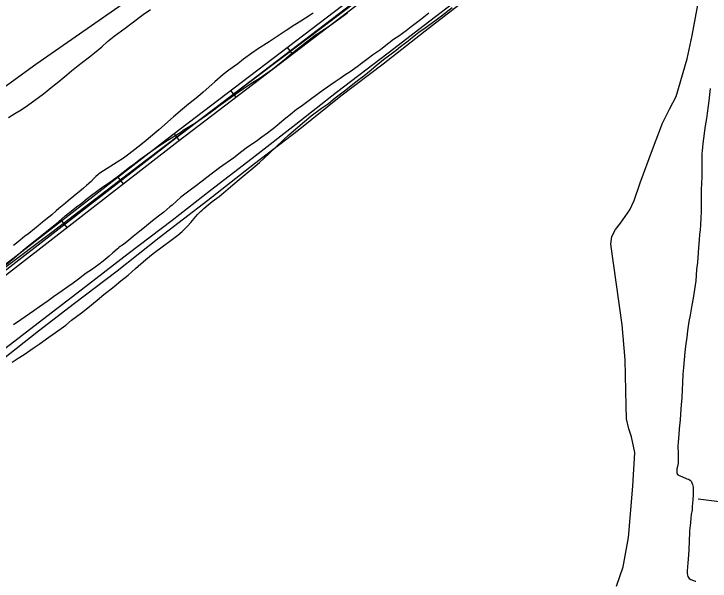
# Model space of a CAD drawing. Extents: x 3419139 to 3457078, y 540382 to 565875.
# Drawn here: x 3444391 to 3446839, y 549218 to 551211 of the extents above; entities that cross this region are included whole.
import ezdxf

# ---------------------------------------------------------------- set-up
doc = ezdxf.new("R2010")
doc.units = 0
for name, color, linetype in [('V-DTCH-CNTR', 7, 'Continuous'), ('V-ROAD-CNTR', 7, 'Continuous'), ('V-SITE-VEGE', 7, 'Continuous'), ('V-TOPO-SHOR', 7, 'Continuous')]:
    doc.layers.add(name, color=color, linetype=linetype)

msp = doc.modelspace()

# ---------------------------------------------------------------- linework, layer by layer
at = {"layer": 'V-DTCH-CNTR'}
for points in [[(3444187.9, 550193.1), (3444525, 550444.6), (3444854.2, 550696.5), (3445164.1, 550930.9), (3445483.4, 551170.4), (3445770.3, 551388.5), (3446098.3, 551645.1), (3446405.3, 551879.1), (3446738.1, 552135.7), (3446838.1, 552206.6)], [(3447128.4, 549463.9), (3446938.2, 549488.2), (3446797.1, 549506)]]:
    msp.add_lwpolyline(points, dxfattribs=at)
at = {"layer": 'V-ROAD-CNTR'}
for p, q in [((3445371.3, 551070), (3445353.1, 551093.8)), ((3445172.5, 550918.4), (3445154.3, 550942.2)), ((3444973.7, 550766.8), (3444955.5, 550790.6)), ((3444776, 550613.9), (3444757.7, 550637.6)), ((3444578.3, 550460.9), (3444559.9, 550484.7))]:
    msp.add_line(p, q, dxfattribs=at)
for points in [[(3446783.6, 552186.4), (3446429.8, 551917.4), (3445909.7, 551525.7), (3445571.6, 551260.5), (3444950.1, 550786.4), (3444277, 550265.9), (3443810, 549903.5), (3443342.9, 549551.1), (3442540.9, 548942.1)], [(3442550, 548930.1), (3443352, 549539.1), (3443819.1, 549891.6), (3444286.2, 550254), (3444959.2, 550774.5), (3445580.8, 551248.6), (3445918.8, 551513.8), (3446438.8, 551905.4), (3446792.6, 552174.4)], [(3446801.7, 552162.5), (3446447.9, 551893.5), (3445928, 551502), (3445590, 551236.8), (3444968.3, 550762.6), (3444295.4, 550242.1), (3443828.2, 549879.7), (3443361, 549527.1), (3442559.1, 548918.2)], [(3444348.5, 550027.2), (3444491.7, 550137.2), (3444627.2, 550241.8), (3444792.4, 550369.6), (3444947.8, 550487.1), (3445082.4, 550592.4), (3445228.5, 550704.9), (3445382.3, 550824), (3445525.2, 550936), (3445707.1, 551074.4), (3445833.2, 551171.9), (3446017.1, 551313.8), (3446179.5, 551438.4), (3446322.8, 551553.1), (3446507.7, 551698.4), (3446670.5, 551823.4), (3446832.9, 551948.8), (3446969.6, 552056.1)]]:
    msp.add_lwpolyline(points, dxfattribs=at)
at = {"layer": 'V-SITE-VEGE'}
for p, q in [((3444845.3, 551209.1), (3444871.8, 551226.8)), ((3445443.5, 551213.7), (3445432.7, 551207.3)), ((3445530, 551191.2), (3445564, 551215.6)), ((3445849.6, 551213.7), (3445820.2, 551191.1)), ((3445894.2, 551204.5), (3445931.9, 551233.8)), ((3444806.9, 551180.5), (3444845.3, 551209.1)), ((3445400.2, 551186.6), (3445378.9, 551172.7)), ((3445432.7, 551207.3), (3445400.2, 551186.6)), ((3445505, 551173.5), (3445530, 551191.2)), ((3445820.2, 551191.1), (3445788.1, 551166.3)), ((3445837.1, 551162.7), (3445871, 551186.8)), ((3445871, 551186.8), (3445894.2, 551204.5)), ((3444781.9, 551161.4), (3444806.9, 551180.5)), ((3445378.9, 551172.7), (3445348, 551152.8)), ((3445472.2, 551151.3), (3445505, 551173.5)), ((3445788.1, 551166.3), (3445770.5, 551152.4)), ((3445815.1, 551147), (3445837.1, 551162.7)), ((3444743.1, 551133.2), (3444781.9, 551161.4)), ((3445327, 551139.6), (3445288.2, 551112.9)), ((3445348, 551152.8), (3445327, 551139.6)), ((3445419.2, 551113), (3445450.1, 551137)), ((3445450.1, 551137), (3445472.2, 551151.3)), ((3445770.5, 551152.4), (3445744.8, 551133.3)), ((3445785.6, 551123.7), (3445815.1, 551147)), ((3444700.6, 551096.4), (3444720.7, 551114)), ((3444720.7, 551114), (3444743.1, 551133.2)), ((3445288.2, 551112.9), (3445247.9, 551087.3)), ((3445397.2, 551095.3), (3445419.2, 551113)), ((3445726.1, 551121.2), (3445698.1, 551100.6)), ((3445744.8, 551133.3), (3445726.1, 551121.2)), ((3445750.5, 551097), (3445777, 551117.3)), ((3445777, 551117.3), (3445785.6, 551123.7)), ((3444674.5, 551074.2), (3444700.6, 551096.4)), ((3445360.2, 551066.8), (3445397.2, 551095.3)), ((3445698.1, 551100.6), (3445679.5, 551085.5)), ((3445734.5, 551084.2), (3445750.5, 551097)), ((3444656.9, 551060.7), (3444674.5, 551074.2)), ((3445227.4, 551073.8), (3445198.3, 551052)), ((3445247.9, 551087.3), (3445227.4, 551073.8)), ((3445348.3, 551056.2), (3445360.2, 551066.8)), ((3445652.2, 551066), (3445636.2, 551054.3)), ((3445679.5, 551085.5), (3445652.2, 551066)), ((3445690.4, 551050.8), (3445708.3, 551064.7)), ((3445708.3, 551064.7), (3445734.5, 551084.2)), ((3444617.4, 551029.9), (3444632.7, 551041.5)), ((3444632.7, 551041.5), (3444656.9, 551060.7)), ((3445198.3, 551052), (3445178.5, 551036.6)), ((3445300.1, 551017.9), (3445348.3, 551056.2)), ((3445636.2, 551054.3), (3445612.7, 551036.7)), ((3445664.3, 551030.1), (3445690.4, 551050.8)), ((3444593.5, 551011.5), (3444617.4, 551029.9)), ((3445178.5, 551036.6), (3445147.1, 551013.7)), ((3445288.6, 551009.3), (3445300.1, 551017.9)), ((3445597.4, 551025.4), (3445572.7, 551008.5)), ((3445612.7, 551036.7), (3445597.4, 551025.4)), ((3445621.4, 550994.4), (3445647.1, 551015.1)), ((3445647.1, 551015.1), (3445664.3, 551030.1)), ((3444548.7, 550974.3), (3444576.7, 550997.2)), ((3444576.7, 550997.2), (3444593.5, 551011.5)), ((3445127, 550998.3), (3445097.2, 550972.7)), ((3445147.1, 551013.7), (3445127, 550998.3)), ((3445253.5, 550984.9), (3445288.6, 551009.3)), ((3445554.8, 550996.8), (3445537.6, 550984.4)), ((3445572.7, 551008.5), (3445554.8, 550996.8)), ((3445603.9, 550981.3), (3445621.4, 550994.4)), ((3444528.2, 550957.8), (3444548.7, 550974.3)), ((3445097.2, 550972.7), (3445087.1, 550963.7)), ((3445198.6, 550949.9), (3445230.3, 550970.2)), ((3445230.3, 550970.2), (3445253.5, 550984.9)), ((3445520.5, 550972.8), (3445478.7, 550943.1)), ((3445537.6, 550984.4), (3445520.5, 550972.8)), ((3445576.6, 550959.5), (3445603.9, 550981.3)), ((3444495.4, 550930.7), (3444528.2, 550957.8)), ((3445087.1, 550963.7), (3445056.9, 550937.1)), ((3445179.2, 550936), (3445198.6, 550949.9)), ((3445478.7, 550943.1), (3445438.7, 550914.5)), ((3445520.7, 550916.3), (3445557.6, 550944.5)), ((3445557.6, 550944.5), (3445576.6, 550959.5)), ((3446839.1, 550949.7), (3446834.3, 550906.3)), ((3444439, 550889.8), (3444495.4, 550930.7)), ((3445037.5, 550920.2), (3445005.4, 550894.6)), ((3445056.9, 550937.1), (3445037.5, 550920.2)), ((3445110.5, 550887.1), (3445151.2, 550916.8)), ((3445151.2, 550916.8), (3445179.2, 550936)), ((3445005.4, 550894.6), (3444983.7, 550877)), ((3445438.7, 550914.5), (3445401, 550886.7)), ((3445472.5, 550879.8), (3445496.8, 550896.8)), ((3445496.8, 550896.8), (3445520.7, 550916.3)), ((3446834.3, 550906.3), (3446832.1, 550888.3)), ((3444394.6, 550861.6), (3444417, 550874.7)), ((3444417, 550874.7), (3444439, 550889.8)), ((3444983.7, 550877), (3444952, 550849.6)), ((3445068.7, 550855.6), (3445094.1, 550874)), ((3445094.1, 550874), (3445110.5, 550887.1)), ((3445384.6, 550875.1), (3445362.6, 550857.4)), ((3445401, 550886.7), (3445384.6, 550875.1)), ((3445436.7, 550852.8), (3445472.5, 550879.8)), ((3446832.1, 550888.3), (3446828.1, 550862.5)), ((3444371.8, 550847.3), (3444394.6, 550861.6)), ((3444952, 550849.6), (3444900.2, 550804.5)), ((3445029.2, 550829.2), (3445053.1, 550844.7)), ((3445053.1, 550844.7), (3445068.7, 550855.6)), ((3445347.3, 550845.4), (3445324.5, 550826.6)), ((3445362.6, 550857.4), (3445347.3, 550845.4)), ((3445412.8, 550832.9), (3445436.7, 550852.8)), ((3446825.6, 550844.5), (3446821.5, 550818.3)), ((3446828.1, 550862.5), (3446825.6, 550844.5)), ((3444986.6, 550802.5), (3445021, 550824.3)), ((3445021, 550824.3), (3445029.2, 550829.2)), ((3445324.5, 550826.6), (3445308.1, 550812.7)), ((3445389.7, 550813.3), (3445412.8, 550832.9)), ((3444900.2, 550804.5), (3444849.1, 550761.3)), ((3444929.5, 550766.8), (3444977.6, 550796.5)), ((3444977.6, 550796.5), (3444986.6, 550802.5)), ((3445308.1, 550812.7), (3445282.4, 550792.8)), ((3445358, 550786.3), (3445389.7, 550813.3)), ((3446819, 550800.4), (3446815.3, 550773.4)), ((3446821.5, 550818.3), (3446819, 550800.4)), ((3445263, 550778.5), (3445243.2, 550763.5)), ((3445282.4, 550792.8), (3445263, 550778.5)), ((3445339, 550769.4), (3445358, 550786.3)), ((3446815.3, 550773.4), (3446813.1, 550756.6)), ((3444849.1, 550761.3), (3444827.1, 550743.3)), ((3444851.8, 550713.1), (3444899.2, 550746.9)), ((3444899.2, 550746.9), (3444929.5, 550766.8)), ((3445243.2, 550763.5), (3445212.6, 550742.8)), ((3445311.7, 550743.1), (3445339, 550769.4)), ((3446813.1, 550756.6), (3446810.6, 550730)), ((3444827.1, 550743.3), (3444795.7, 550719.2)), ((3445192.1, 550727.8), (3445163.7, 550706)), ((3445212.6, 550742.8), (3445192.1, 550727.8)), ((3445269.6, 550703.3), (3445311.7, 550743.1)), ((3446809.5, 550721), (3446809.2, 550696.3)), ((3446810.6, 550730), (3446809.5, 550721)), ((3444775.9, 550704.9), (3444754.3, 550690.7)), ((3444795.7, 550719.2), (3444775.9, 550704.9)), ((3444812.3, 550683.4), (3444834.7, 550700.7)), ((3444834.7, 550700.7), (3444851.8, 550713.1)), ((3445163.7, 550706), (3445114.4, 550670.3)), ((3445254.3, 550689.1), (3445269.6, 550703.3)), ((3444754.3, 550690.7), (3444706.1, 550659.5)), ((3444758.9, 550642), (3444797.7, 550672.5)), ((3444797.7, 550672.5), (3444812.3, 550683.4)), ((3445224.5, 550663.5), (3445254.3, 550689.1)), ((3446809.2, 550696.3), (3446809.4, 550640.6)), ((3444689.7, 550649.7), (3444686, 550645.9)), ((3444706.1, 550659.5), (3444689.7, 550649.7)), ((3445114.4, 550670.3), (3445069.3, 550636.8)), ((3445197.6, 550641.4), (3445218.5, 550658.3)), ((3445218.5, 550658.3), (3445224.5, 550663.5)), ((3444663.2, 550623), (3444646.8, 550608.8)), ((3444672.2, 550632.8), (3444663.2, 550623)), ((3444679.6, 550640.7), (3444672.2, 550632.8)), ((3444686, 550645.9), (3444679.6, 550640.7)), ((3444728.3, 550620.6), (3444736.2, 550626.3)), ((3444736.2, 550626.3), (3444758.9, 550642)), ((3445052.9, 550623.7), (3445028.6, 550604.9)), ((3445069.3, 550636.8), (3445052.9, 550623.7)), ((3445160.3, 550610.6), (3445183.4, 550630.1)), ((3445183.4, 550630.1), (3445197.6, 550641.4)), ((3446809.4, 550640.6), (3446808.7, 550614)), ((3444635.2, 550599.4), (3444620.3, 550585.8)), ((3444646.8, 550608.8), (3444635.2, 550599.4)), ((3444663.4, 550574), (3444703.7, 550603.7)), ((3444703.7, 550603.7), (3444728.3, 550620.6)), ((3445028.6, 550604.9), (3445011.1, 550592.5)), ((3445143.9, 550596.7), (3445160.3, 550610.6)), ((3446808.7, 550614), (3446807.7, 550596.1)), ((3444609.9, 550577.6), (3444594.6, 550565.2)), ((3444620.3, 550585.8), (3444609.9, 550577.6)), ((3444648.1, 550562.4), (3444663.4, 550574)), ((3445011.1, 550592.5), (3444978.2, 550567)), ((3445112.2, 550569.6), (3445128.2, 550582.4)), ((3445128.2, 550582.4), (3445143.9, 550596.7)), ((3446807.7, 550596.1), (3446807.4, 550566.1)), ((3444589.7, 550561.4), (3444572.6, 550546)), ((3444594.6, 550565.2), (3444589.7, 550561.4)), ((3444626.1, 550544.3), (3444648.1, 550562.4)), ((3444978.2, 550567), (3444947.3, 550539.9)), ((3445074.1, 550540.3), (3445088.6, 550552)), ((3445088.6, 550552), (3445112.2, 550569.6)), ((3446807.4, 550566.1), (3446807.5, 550545.6)), ((3444549.1, 550527.6), (3444539.4, 550519.7)), ((3444572.6, 550546), (3444549.1, 550527.6)), ((3444586.9, 550513.9), (3444610.8, 550533.1)), ((3444610.8, 550533.1), (3444626.1, 550544.3)), ((3444939.4, 550533.5), (3444918.2, 550515.1)), ((3444947.3, 550539.9), (3444939.4, 550533.5)), ((3445055.4, 550523.8), (3445058.4, 550527.2)), ((3445058.4, 550527.2), (3445074.1, 550540.3)), ((3446807.5, 550545.6), (3446807.2, 550514.9)), ((3444524.4, 550505.8), (3444514, 550496.8)), ((3444539.4, 550519.7), (3444524.4, 550505.8)), ((3444547.3, 550480.9), (3444571.2, 550501.9)), ((3444571.2, 550501.9), (3444586.9, 550513.9)), ((3444904.4, 550504.6), (3444884.6, 550488.8)), ((3444918.2, 550515.1), (3444904.4, 550504.6)), ((3445012.6, 550478.4), (3445036.1, 550506.2)), ((3445036.1, 550506.2), (3445046.9, 550516.7)), ((3445046.9, 550516.7), (3445052.5, 550521.6)), ((3445052.5, 550521.6), (3445055.4, 550523.8)), ((3446807.2, 550514.9), (3446806.5, 550496.2)), ((3444491.6, 550479.9), (3444474.8, 550466)), ((3444497.6, 550484.1), (3444491.6, 550479.9)), ((3444514, 550496.8), (3444497.6, 550484.1)), ((3444530.6, 550467.3), (3444547.3, 550480.9)), ((3444871.2, 550478.3), (3444850.3, 550461)), ((3444884.6, 550488.8), (3444871.2, 550478.3)), ((3445001, 550465.3), (3445012.6, 550478.4)), ((3446806.5, 550496.2), (3446805.1, 550469.2)), ((3444463.6, 550455.9), (3444443.9, 550440.1)), ((3444474.8, 550466), (3444463.6, 550455.9)), ((3444505.6, 550446.7), (3444530.6, 550467.3)), ((3444850.3, 550461), (3444833.9, 550448.3)), ((3444982.4, 550446.5), (3445001, 550465.3)), ((3446804, 550452.4), (3446801.8, 550435.9)), ((3446805.1, 550469.2), (3446804, 550452.4)), ((3444428.6, 550428.8), (3444405.8, 550410.1)), ((3444443.9, 550440.1), (3444428.6, 550428.8)), ((3444465.3, 550414.7), (3444489.5, 550434.3)), ((3444489.5, 550434.3), (3444505.6, 550446.7)), ((3444810, 550429.1), (3444795.4, 550416)), ((3444833.9, 550448.3), (3444810, 550429.1)), ((3444939.8, 550412.7), (3444967.8, 550433.4)), ((3444967.8, 550433.4), (3444982.4, 550446.5)), ((3446801.8, 550435.9), (3446800.4, 550418)), ((3444405.8, 550410.1), (3444389.4, 550398)), ((3444449.2, 550402), (3444465.3, 550414.7)), ((3444795.4, 550416), (3444776.4, 550400.6)), ((3444917.1, 550396.9), (3444939.8, 550412.7)), ((3446800.4, 550418), (3446797.5, 550391)), ((3444414.9, 550374.2), (3444423.8, 550381.3)), ((3444423.8, 550381.3), (3444449.2, 550402)), ((3444754.4, 550384.8), (3444738.7, 550371.6)), ((3444759.6, 550389.7), (3444754.4, 550384.8)), ((3444761.5, 550391.5), (3444759.6, 550389.7)), ((3444776.4, 550400.6), (3444761.5, 550391.5)), ((3444880.5, 550369.1), (3444917.1, 550396.9)), ((3446797.5, 550391), (3446796.4, 550371.9)), ((3444391.4, 550353.5), (3444414.9, 550374.2)), ((3444726.4, 550360.7), (3444704.8, 550342.7)), ((3444738.7, 550371.6), (3444726.4, 550360.7)), ((3444855.1, 550348.4), (3444880.5, 550369.1)), ((3446796.4, 550371.9), (3446793.9, 550337.9)), ((3444351.1, 550320.5), (3444391.4, 550353.5)), ((3444689.1, 550330.7), (3444663.7, 550312.6)), ((3444704.8, 550342.7), (3444689.1, 550330.7)), ((3444818.2, 550316.5), (3444855.1, 550348.4)), ((3446793.9, 550337.9), (3446791.4, 550313.6)), ((3444663.7, 550312.6), (3444645.4, 550299.9)), ((3444792.5, 550293.6), (3444818.2, 550316.5)), ((3446791.4, 550313.6), (3446788.2, 550273.9)), ((3444645.4, 550299.9), (3444617.8, 550279.6)), ((3444767.1, 550273), (3444792.5, 550293.6)), ((3444599.5, 550265.3), (3444580.5, 550251.8)), ((3444617.8, 550279.6), (3444599.5, 550265.3)), ((3444743.6, 550253.4), (3444767.1, 550273)), ((3446788.2, 550273.9), (3446779, 550212.1)), ((3444560.3, 550238.2), (3444530.1, 550217.6)), ((3444580.5, 550251.8), (3444560.3, 550238.2)), ((3444707.4, 550225.3), (3444743.6, 550253.4)), ((3444530.1, 550217.6), (3444511.1, 550202.9)), ((3444684.3, 550206.1), (3444707.4, 550225.3)), ((3446779, 550212.1), (3446775, 550187.8)), ((3444511.1, 550202.9), (3444481.2, 550181.9)), ((3444651.4, 550178.3), (3444684.3, 550206.1)), ((3446775, 550187.8), (3446768.7, 550152.6)), ((3444461, 550168.3), (3444415.5, 550136)), ((3444481.2, 550181.9), (3444461, 550168.3)), ((3444593.6, 550134.7), (3444629, 550161)), ((3444629, 550161), (3444651.4, 550178.3)), ((3444415.5, 550136), (3444390.1, 550118.7)), ((3444573.1, 550117.8), (3444593.6, 550134.7)), ((3446768.7, 550152.6), (3446764.3, 550130.5)), ((3444537.6, 550092.3), (3444573.1, 550117.8)), ((3446764.3, 550130.5), (3446759.2, 550097.6)), ((3444513.7, 550075.7), (3444537.6, 550092.3)), ((3446759.2, 550097.6), (3446756.3, 550075.9)), ((3444479.4, 550050.9), (3444513.7, 550075.7)), ((3446756.3, 550075.9), (3446752.6, 550043.7)), ((3444426.8, 550014.8), (3444458.9, 550036.6)), ((3444458.9, 550036.6), (3444479.4, 550050.9)), ((3446752.6, 550043.7), (3446749.3, 550022.4)), ((3444406.2, 550001.3), (3444426.8, 550014.8)), ((3446749.3, 550022.4), (3446744.7, 549968.5)), ((3444385, 549987.8), (3444406.2, 550001.3)), ((3446744.7, 549968.5), (3446743.2, 549945.3)), ((3446743.2, 549945.3), (3446742.2, 549913.5)), ((3446742.2, 549913.5), (3446740.8, 549893.3)), ((3446740.8, 549893.3), (3446739.4, 549861.1)), ((3446739.4, 549861.1), (3446737.2, 549838.3)), ((3446737.2, 549838.3), (3446734.3, 549805)), ((3446734.3, 549805), (3446732.9, 549784.8)), ((3446732.9, 549784.8), (3446730, 549753.7)), ((3446730, 549753.7), (3446728.2, 549733.1)), ((3446728.2, 549733.1), (3446726.8, 549706.9)), ((3446726.8, 549706.9), (3446725.7, 549692.7)), ((3446725.7, 549692.7), (3446725, 549681.1)), ((3446725, 549681.1), (3446725.8, 549678.9)), ((3446725.8, 549678.9), (3446726.2, 549665.8)), ((3446726.2, 549652.7), (3446725.9, 549632.8)), ((3446726.2, 549665.8), (3446726.2, 549652.7)), ((3446723.7, 549621.2), (3446721.5, 549612.3)), ((3446725.9, 549632.8), (3446723.7, 549621.2)), ((3446721.5, 549612.3), (3446721.2, 549604.4)), ((3446721.2, 549604.4), (3446721.2, 549598)), ((3446721.2, 549598), (3446722.3, 549595.4)), ((3446722.3, 549595.4), (3446725.3, 549591.7)), ((3446725.3, 549591.7), (3446730.2, 549589.5)), ((3446730.2, 549589.5), (3446739.6, 549586.1)), ((3446739.6, 549586.1), (3446757.2, 549578)), ((3446757.2, 549578), (3446762.4, 549576.1)), ((3446762.4, 549576.1), (3446768.4, 549573.5)), ((3446768.4, 549573.5), (3446772.2, 549569.8)), ((3446772.2, 549569.8), (3446776.7, 549558.2)), ((3446776.7, 549558.2), (3446778.6, 549548.1)), ((3446778.6, 549548.1), (3446778.7, 549521.5)), ((3446778, 549503.6), (3446775.4, 549480.4)), ((3446778.7, 549521.5), (3446778, 549503.6)), ((3446775.4, 549480.4), (3446775.1, 549469.2)), ((3446772.5, 549452.3), (3446771.5, 549441.1)), ((3446775.1, 549469.2), (3446772.5, 549452.3)), ((3446771.5, 549441.1), (3446769.3, 549423.5)), ((3446769.3, 549423.5), (3446766.7, 549394.7)), ((3446766.4, 549383.5), (3446765.3, 549365.5)), ((3446766.7, 549394.7), (3446766.4, 549383.5)), ((3446765, 549353.1), (3446764, 549334.8)), ((3446765.3, 549365.5), (3446765, 549353.1)), ((3446764, 549328.5), (3446762.9, 549310.9)), ((3446764, 549334.8), (3446764, 549328.5)), ((3446762.9, 549310.9), (3446760.4, 549280.9)), ((3446760.4, 549280.9), (3446759.3, 549269.7)), ((3446759.3, 549269.7), (3446758.2, 549253.6)), ((3446758.2, 549253.6), (3446758.3, 549245.8)), ((3446758.3, 549245.8), (3446759, 549239)), ((3446759, 549239), (3446759.8, 549234.5)), ((3446759.8, 549234.5), (3446765.4, 549227.8)), ((3446765.4, 549227.8), (3446771.1, 549224.1)), ((3446771.1, 549224.1), (3446780.8, 549220.4)), ((3446780.8, 549220.4), (3446786, 549218.5)), ((3446786, 549218.5), (3446788.7, 549217.8))]:
    msp.add_line(p, q, dxfattribs=at)
at = {"layer": 'V-TOPO-SHOR'}
for points in [[(3444348.7, 549996), (3444478, 550098.3), (3444604.6, 550194.7), (3444753.6, 550308.6), (3444902.3, 550426), (3445072.4, 550557.4), (3445236.9, 550685.6), (3445390.7, 550803.5), (3445540.5, 550924.1), (3445689.2, 551036.4), (3445837.5, 551152.6), (3445996.5, 551276.4), (3446113.5, 551364.4), (3446246, 551468.7), (3446385.2, 551578.6), (3446550.9, 551707.6), (3446717.7, 551838.2), (3446860.9, 551950.1), (3446976.7, 552041.6), (3447019.8, 552073.5), (3447037.1, 552093.4)], [(3445259.7, 551584.9), (3444468.3, 551033.4), (3442348.7, 549495.1), (3441176.2, 548639.4)], [(3446509.1, 549200.4), (3446532.7, 549268.7), (3446552.2, 549372), (3446566.7, 549551.5), (3446574.2, 549670.7), (3446562.9, 549725.4), (3446553.3, 549753.2), (3446545.3, 549788.1), (3446543.5, 549834.2), (3446540.6, 549996.2), (3446529.9, 550118.4), (3446489.2, 550402.6), (3446493.1, 550428.8), (3446505.7, 550453.4), (3446523.1, 550475.7), (3446556.3, 550523.5), (3446572.1, 550556.1), (3446593.3, 550618.1), (3446635.8, 550735), (3446671.3, 550827.2), (3446696.5, 550876.5), (3446719.4, 550921.1), (3446757.9, 551053.8), (3446775.1, 551135.7), (3446804.7, 551295.4)]]:
    msp.add_lwpolyline(points, dxfattribs=at)

doc.saveas('drawing.dxf')
